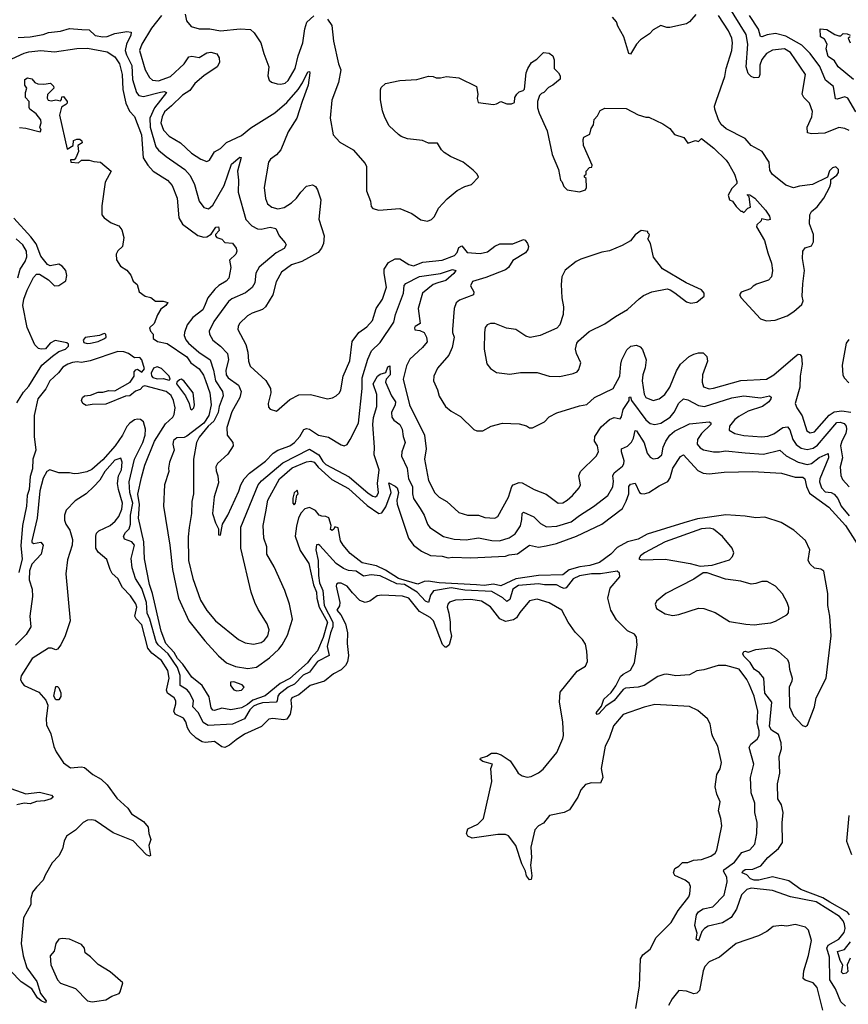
# Model space of a CAD drawing. Extents: x 2087054 to 2277909, y 548907 to 753496.
# Tile 265 of 444: x 2166904 to 2172398, y 655523 to 662048. Entities that reach past the tile are written whole.
import ezdxf

# ---------------------------------------------------------------- set-up
doc = ezdxf.new("R2010")
doc.units = 0

msp = doc.modelspace()

# ---------------------------------------------------------------- linework, layer by layer
at = {"layer": '0CON20XD'}
for points in [[(2172404.6, 661314.6), (2172375, 661327.8), (2172335, 661332.7), (2172243.3, 661296.7), (2172155, 661290.9), (2172128.7, 661298.7), (2172124.6, 661335), (2172156.8, 661405), (2172160.6, 661440.6), (2172140, 661495), (2172102.4, 661532.4), (2172091.5, 661555), (2172114.6, 661685), (2172015, 661830.4), (2171974.1, 661854.1), (2171895, 661847.1), (2171856.9, 661825), (2171826, 661784), (2171812.3, 661747.7), (2171810.8, 661685), (2171805, 661666), (2171775, 661662.7), (2171755, 661672.3), (2171735, 661692.1), (2171720.7, 661735), (2171731.2, 661885), (2171720.1, 661950.1), (2171602.7, 662142.7)], [(2167844.6, 662075), (2167778.9, 661991.1), (2167713.4, 661885), (2167698.4, 661845), (2167735.8, 661715), (2167765.3, 661665), (2167785, 661647.6), (2167825, 661643.9), (2167905, 661672.3), (2167994, 661755), (2168027, 661803), (2168045, 661805.5), (2168095, 661796.7), (2168145, 661827.7), (2168172.7, 661832.7), (2168212.1, 661822.1), (2168228, 661795), (2168229.2, 661765), (2168212.9, 661735), (2168125, 661676.2), (2168066.4, 661625), (2168031.6, 661578.4), (2167985, 661548), (2167911.9, 661478.1), (2167865, 661437.2), (2167848.1, 661405), (2167841.2, 661365), (2167856.9, 661316.9), (2167895, 661275.3), (2167971.7, 661231.7), (2168042.5, 661162.5), (2168105, 661124.1), (2168145, 661108.9), (2168162.1, 661117.9), (2168195, 661173.5), (2168235, 661194.6), (2168275, 661234.6), (2168375, 661281.5), (2168438, 661332), (2168595, 661431.2), (2168675, 661498.8), (2168750.4, 661585), (2168780.3, 661629.7), (2168815, 661701.5), (2168825, 661705.7), (2168829.2, 661695), (2168816.8, 661615), (2168776.4, 661505)], [(2168001.1, 662085), (2168011.1, 662041.1), (2168042.4, 662002.4), (2168095, 661988.1), (2168165, 661986.5), (2168235, 661974.4), (2168367, 661987), (2168435, 661984.2), (2168460, 661960), (2168503.3, 661895), (2168524, 661824), (2168556.7, 661735), (2168549.4, 661675), (2168558.1, 661648.1), (2168575, 661634.2), (2168612.4, 661622.4), (2168635, 661620), (2168665, 661627.3), (2168685.2, 661644.8), (2168731.1, 661725), (2168750.5, 661809.5), (2168781.1, 661895), (2168795, 661987.5), (2168807.9, 662032.1), (2168855, 662073.3)], [(2168945, 662051.2), (2168975, 662010), (2168984.6, 661905), (2169017.5, 661755), (2169033.1, 661715), (2169018.9, 661631.1), (2168974.5, 661515.5), (2168963.1, 661395), (2168982.5, 661285), (2169027, 661237), (2169115.7, 661185), (2169195.5, 661095.5), (2169203.1, 661075), (2169204, 660915), (2169231.2, 660845), (2169235, 660810), (2169245, 660797.5), (2169285, 660786), (2169425, 660796.7), (2169505, 660764.4), (2169565, 660722.5), (2169607.7, 660712.3), (2169635, 660723.3), (2169655.6, 660744.4), (2169680.9, 660799.1), (2169738.3, 660861.7), (2169805, 660916.2), (2169855, 660943.3), (2169900, 660955), (2169947.5, 661005), (2169937.5, 661025), (2169911.7, 661051.7), (2169845, 661103.3), (2169760.5, 661140.5), (2169718.3, 661168.3), (2169700, 661185), (2169675, 661230), (2169615, 661230), (2169575, 661246.7), (2169475, 661257.5), (2169433.3, 661273.3), (2169416.7, 661286.7), (2169353.9, 661343.9), (2169325, 661400), (2169310, 661445), (2169296.1, 661516.1), (2169297, 661583), (2169301.2, 661598.8), (2169330, 661625), (2169425, 661646.2), (2169538.3, 661651.7), (2169615, 661673.3), (2169645, 661672.5), (2169665, 661662.5), (2169695, 661662.5), (2169735, 661672.5), (2169815, 661662.5), (2169932.5, 661605), (2169942.5, 661555), (2169937.5, 661525), (2169945, 661500), (2170045, 661486.7), (2170065, 661490), (2170095, 661506.7), (2170135, 661490), (2170165, 661490), (2170185, 661500), (2170188.3, 661531.7), (2170200, 661555), (2170215, 661570), (2170241.7, 661578.3), (2170251.7, 661588.3), (2170263.3, 661695), (2170273.3, 661725), (2170297.5, 661765), (2170333, 661787), (2170378.3, 661831.7), (2170415, 661826.2), (2170438.3, 661808.3), (2170447, 661783), (2170447.5, 661725), (2170477.5, 661695), (2170487.5, 661675), (2170487.5, 661655), (2170440, 661615), (2170410.7, 661599.3), (2170380, 661565), (2170365, 661560), (2170350, 661545), (2170337.5, 661505), (2170337.5, 661465), (2170348, 661428), (2170401.7, 661311.7), (2170434, 661155), (2170476.2, 661055), (2170490, 660985), (2170500, 660975), (2170511.7, 660941.7), (2170535, 660920), (2170615, 660907.5), (2170655, 660920), (2170662.5, 660935), (2170660, 660995), (2170650, 661005), (2170650, 661015), (2170660, 661025), (2170660, 661045), (2170681.7, 661068.3), (2170698.3, 661071.7), (2170700, 661085), (2170642.5, 661215), (2170640, 661255), (2170645, 661270), (2170685, 661290), (2170693, 661327), (2170709.3, 661350.7), (2170713, 661387), (2170735, 661410), (2170753.6, 661446.4), (2170785, 661462.5), (2170925, 661460), (2171005, 661417.5), (2171055, 661402.5), (2171075, 661402.5), (2171168.3, 661358.3), (2171215, 661327.5), (2171245, 661287.5), (2171307, 661267), (2171335, 661230), (2171385, 661247.5), (2171405, 661240), (2171425, 661260), (2171507, 661197), (2171587.7, 661117.7), (2171604.3, 661094.3), (2171643.8, 661025), (2171660, 660975), (2171658.3, 660961.7), (2171625, 660930), (2171602.5, 660885), (2171610, 660855), (2171630, 660845), (2171655, 660810), (2171685, 660780), (2171695, 660780), (2171705, 660770), (2171731.7, 660798.3), (2171750, 660805), (2171740, 660875), (2171730, 660885), (2171730, 660890), (2171745, 660887.5), (2171777.5, 660865), (2171850, 660785), (2171875.9, 660745.9), (2171880, 660725), (2171865, 660720), (2171821.7, 660728.3), (2171820, 660715), (2171791.7, 660688.3), (2171790, 660675), (2171842.5, 660585), (2171863.6, 660503.6), (2171890, 660435), (2171896.7, 660385), (2171890, 660345), (2171868.3, 660321.7), (2171790, 660295), (2171767, 660283), (2171750, 660265), (2171687, 660243), (2171677.5, 660225), (2171687.5, 660205), (2171816.4, 660066.4), (2171855, 660053.3), (2171913, 660057), (2171993.6, 660086.4), (2172036.1, 660113.9), (2172089.3, 660160.7), (2172100, 660185), (2172092.5, 660215), (2172097, 660297), (2172106.7, 660385), (2172093.8, 660465), (2172097.5, 660515), (2172113, 660537), (2172155, 660550), (2172167.5, 660575), (2172166.7, 660625), (2172140, 660695), (2172143.3, 660755), (2172153.6, 660776.4), (2172191.7, 660808.3), (2172236.7, 660865), (2172275, 660940), (2172282.5, 660965), (2172281.7, 660988.3), (2172323, 661017), (2172332.5, 661035), (2172332.5, 661055), (2172315, 661072.5), (2172293.9, 661066.1), (2172273.9, 661046.1), (2172260, 661005), (2172160, 660955), (2172075, 660945.8), (2172035, 660933.3), (2171985, 660951.2), (2171893.3, 661025), (2171878.3, 661051.7), (2171873.3, 661105), (2171826.2, 661175), (2171754.2, 661214.2), (2171715, 661260), (2171587.5, 661325), (2171554.2, 661354.2), (2171536.7, 661385), (2171513.3, 661455), (2171511.2, 661475), (2171524.2, 661515.8), (2171578.6, 661671.4), (2171589.1, 661725), (2171626.1, 661845), (2171630, 661895), (2171625.3, 661925), (2171604.6, 661975), (2171536.7, 662075)], [(2171387, 662083), (2171345, 662034.2), (2171325, 662020.8), (2171215, 661996), (2171195, 661996.2), (2171155, 662010), (2171105, 661980), (2171080, 661955), (2171020, 661915), (2170993.3, 661885), (2170955, 661820), (2170943.3, 661825), (2170910, 661935), (2170870, 662005), (2170862, 662035), (2170835.6, 662065.6)], [(2172447.8, 661437.8), (2172395, 661527.9), (2172375, 661536.2), (2172325, 661521.5), (2172313.9, 661523.9), (2172300.4, 661605), (2172246.8, 661646.8), (2172208.9, 661738.9), (2172144.7, 661825), (2172089.7, 661879.7), (2171985, 661939.5), (2171915, 661956.9), (2171861.2, 661948.8), (2171825, 661933.5), (2171815, 661935.8), (2171801.9, 661985), (2171742.2, 662075)], [(2166895, 661931.1), (2166975, 661935.4), (2167060.6, 661949.4), (2167095, 661963.3), (2167175, 661971.5), (2167235, 661989.1), (2167317, 661983), (2167365, 661981.8), (2167405, 661944.1), (2167454.8, 661934.8), (2167485, 661937.8), (2167535, 661957.3), (2167615, 661970.6), (2167644.2, 661965), (2167640.8, 661945), (2167611.6, 661885), (2167604.4, 661845), (2167611.7, 661815), (2167648.8, 661745), (2167652.4, 661652.4), (2167678.8, 661565), (2167695, 661546.2), (2167725, 661538.2), (2167838.2, 661568.2), (2167865, 661571.8), (2167878.1, 661565), (2167797.8, 661465), (2167766.4, 661395), (2167769.4, 661335), (2167808.2, 661205), (2167825, 661182.9), (2167875, 661142.1), (2167998.9, 661055), (2168034.5, 661015), (2168063.3, 660955), (2168094.6, 660844.6), (2168124.5, 660804.5), (2168155.5, 660794.5), (2168185, 660818), (2168260.8, 660949.2), (2168308.9, 661091.1), (2168365, 661138), (2168372.5, 661135), (2168349.6, 661045), (2168355.3, 660984.7), (2168353.2, 660905), (2168403.1, 660725), (2168442.9, 660682.9), (2168481.7, 660661.7), (2168505, 660660.4), (2168565, 660672.5), (2168602, 660665), (2168624.4, 660615), (2168665, 660570), (2168670.6, 660555), (2168657.8, 660532.2), (2168605, 660502.2), (2168492.3, 660407.7), (2168470.9, 660369.1), (2168462.5, 660305), (2168446.6, 660273.4), (2168401.7, 660238.3), (2168311.7, 660198.3), (2168288.8, 660181.2), (2168191.1, 660048.9), (2168160.3, 659985), (2168163.3, 659963.3), (2168184.7, 659924.7), (2168234.8, 659884.8), (2168283.3, 659835), (2168288.8, 659795), (2168271.9, 659725), (2168274.2, 659695), (2168287.3, 659675), (2168355.5, 659625), (2168373.5, 659585), (2168364.5, 659545), (2168310.9, 659449.1), (2168276.9, 659345), (2168280.9, 659295), (2168318.6, 659245), (2168319.2, 659225), (2168285, 659168), (2168215, 659106.2), (2168205.7, 659085), (2168207.8, 659057.8), (2168218.1, 659025), (2168221.7, 658978.3), (2168194.5, 658885.5), (2168182.9, 658775), (2168202.7, 658712.7), (2168222.5, 658675), (2168222.5, 658635), (2168235, 658632.5), (2168249.2, 658705), (2168284.4, 658765), (2168356.8, 658923.2), (2168369.6, 658965), (2168393.8, 659005), (2168427.4, 659042.6), (2168535, 659121.5), (2168584.4, 659175.6), (2168615.6, 659194.4), (2168695.2, 659224.8), (2168726.2, 659245), (2168762, 659285), (2168788.7, 659331.3), (2168805, 659338.5), (2168825, 659334.5), (2168885, 659295.4), (2168951.3, 659281.3), (2169035, 659230), (2169055, 659224.2), (2169075, 659233.8), (2169094.7, 659265.3), (2169151.9, 659375), (2169175.3, 659605), (2169174.5, 659675.5), (2169212.5, 659797.5), (2169237.3, 659852.7), (2169295, 659908.2), (2169385, 660044.5), (2169395.3, 660095), (2169448.2, 660235), (2169454.2, 660285.8), (2169465, 660298.8), (2169555, 660345.9), (2169695, 660365.7), (2169775, 660393.1), (2169796.1, 660385), (2169782.2, 660365), (2169729.5, 660320.5), (2169675.8, 660304.2), (2169645, 660293.9), (2169575.3, 660235), (2169545.9, 660135), (2169558.6, 660035), (2169527.1, 660015), (2169521.2, 660005), (2169525, 659993.4), (2169558.1, 659988.1), (2169585.4, 659975.4), (2169601.4, 659945), (2169605, 659912.5), (2169575.6, 659875), (2169490.7, 659799.3), (2169468.5, 659755), (2169446.9, 659665), (2169489.2, 659495), (2169587.9, 659295), (2169598.5, 659205), (2169587.5, 659135), (2169615.3, 658995), (2169656.7, 658913.3), (2169685, 658884.5), (2169737.1, 658855), (2169815, 658782.5), (2169874.5, 658764.5), (2169945.6, 658765.6), (2169988.3, 658748.3), (2170055, 658745.6), (2170075.4, 658754.6), (2170145.3, 658884.7), (2170168, 658955), (2170176.7, 658965), (2170215, 658980.8), (2170235, 658978), (2170315.7, 658935.7), (2170395, 658904.5), (2170473.8, 658845), (2170505, 658846.7), (2170535, 658863.5), (2170570, 658895), (2170614.2, 658945), (2170622.5, 658965), (2170612, 659025), (2170622.9, 659055), (2170725.8, 659155), (2170742.9, 659185), (2170735.6, 659225), (2170714.4, 659255), (2170717.9, 659285), (2170760.7, 659349.3), (2170815, 659398.5)], [(2172432.7, 661652.7), (2172330.8, 661735), (2172305.7, 661775.7), (2172264.4, 661805), (2172252.5, 661855), (2172257.5, 661885), (2172239.3, 661919.3), (2172213.3, 661935), (2172211.7, 661988.3), (2172255, 661983.3), (2172309.3, 661949.3), (2172335, 661941.2), (2172348.8, 661941.2), (2172365, 661956.2), (2172390, 661955), (2172410, 661945)], [(2172410, 661935), (2172397.5, 661925), (2172410, 661895)], [(2166795, 661761.2), (2166933.3, 661826.7), (2166965, 661836), (2167045, 661844.8), (2167135, 661835.7), (2167283.2, 661856.8), (2167355, 661860.3), (2167484.7, 661834.7), (2167535, 661801.8), (2167566.2, 661755), (2167584.8, 661685), (2167588.9, 661585), (2167609.3, 661495), (2167632, 661442), (2167665, 661406), (2167712.9, 661285)], [(2166903, 661333), (2166945, 661328.8), (2167040, 661305), (2167047.5, 661315), (2167037.5, 661335), (2167046.7, 661365), (2167043.8, 661385), (2167013.9, 661423.9), (2166972.5, 661455), (2166967, 661467), (2166967.5, 661505), (2166942, 661532), (2166943.6, 661566.4), (2166952.5, 661595), (2166937.5, 661615), (2166938.3, 661651.7), (2166957, 661663), (2166985, 661656.7), (2167005, 661632.5), (2167025, 661622.5), (2167065, 661620), (2167108.3, 661628.3), (2167128.3, 661608.3), (2167130, 661595), (2167088.3, 661551.7), (2167087, 661527), (2167092.5, 661515), (2167115, 661510), (2167145, 661517.5), (2167175, 661510), (2167181.7, 661518.3), (2167183, 661537), (2167195, 661540), (2167220, 661505), (2167220, 661495), (2167210, 661485), (2167181.7, 661468.3), (2167168.8, 661415), (2167220, 661190), (2167260, 661215), (2167261.7, 661248.3), (2167283.3, 661256.7), (2167303.6, 661256.4), (2167317.5, 661245), (2167318.3, 661231.7), (2167290, 661215), (2167293.3, 661175), (2167277, 661133), (2167265, 661120), (2167241.7, 661118.3), (2167242.5, 661105), (2167295, 661100), (2167315, 661117.5), (2167365, 661117.5), (2167395, 661107.5), (2167440, 661105), (2167510, 661045), (2167471.7, 660971.7), (2167448.8, 660815), (2167450, 660755), (2167464.1, 660734.1), (2167510.8, 660700.8), (2167562.7, 660682.7), (2167582, 660655), (2167594, 660605), (2167586.7, 660545), (2167555, 660516.7), (2167543.8, 660495), (2167546.4, 660456.4), (2167572.5, 660415), (2167615, 660387.5), (2167641.2, 660355), (2167656.7, 660315), (2167683.6, 660293.6), (2167697.5, 660245), (2167736.4, 660216.4), (2167775, 660206.2), (2167805, 660183.8), (2167855, 660182.5), (2167887.5, 660175), (2167873.3, 660155), (2167841.1, 660128.9), (2167818.5, 660091.5), (2167796.2, 660035), (2167766, 660005), (2167771.1, 659985), (2167788.5, 659965), (2167788.5, 659935), (2167818, 659915), (2167881.7, 659901.7), (2168012.9, 659812.9), (2168040, 659775), (2168095.3, 659735.3), (2168123.3, 659693.3), (2168137.2, 659657.2), (2168164.9, 659575), (2168173.6, 659496.4), (2168158.1, 659425), (2168125, 659374.3), (2168012.4, 659287.6), (2167995, 659280.3), (2167946.7, 659276.7), (2167925, 659258.8), (2167919.2, 659235), (2167929.4, 659195), (2167898, 659115), (2167890, 659075), (2167892.5, 659055), (2167863.8, 658965), (2167858, 658825), (2167899.5, 658565), (2167917.5, 658405), (2167958.5, 658215), (2168026.2, 658065), (2168131.4, 657931.4), (2168222.3, 657832.3), (2168276.3, 657786.3), (2168335, 657761.9), (2168417.6, 657747.6), (2168475, 657756.7), (2168560.4, 657819.6), (2168623.3, 657876.7), (2168645.4, 657904.6), (2168680.9, 657969.1), (2168714, 658075), (2168692.5, 658175), (2168662, 658265), (2168592.7, 658422.7), (2168544, 658505), (2168542, 658555), (2168522.3, 658612.3), (2168519.2, 658695), (2168536.8, 658786.8), (2168550, 658865), (2168627.6, 659005), (2168710.7, 659079.3), (2168805, 659118.6), (2168835, 659122.5), (2168856.2, 659116.2), (2168883.6, 659083.6), (2168975, 659000), (2169085, 658942.1), (2169209, 658829), (2169285, 658776.2), (2169305, 658779.5), (2169331, 658819), (2169366.7, 658915), (2169351.4, 658978.6), (2169395, 658957.7), (2169406.9, 658945), (2169415.6, 658915.6), (2169404.3, 658865), (2169406.8, 658836.8), (2169461.9, 658671.9), (2169481.6, 658611.6), (2169514.4, 658565), (2169568, 658525), (2169628.3, 658498.3), (2169705, 658491.9), (2169745, 658481.9), (2169775, 658486.1), (2169895, 658481.5), (2170125, 658491.8), (2170148.7, 658501.3), (2170205, 658509.3), (2170285, 658565.8), (2170343.1, 658553.1), (2170395, 658560.3), (2170464.1, 658575.9), (2170595.3, 658624.7), (2170764.2, 658705), (2170901.6, 658808.4), (2170925, 658857.1), (2170942.8, 658905), (2170942.5, 658955), (2170955, 658970), (2170985.6, 658975.6), (2171013.1, 658915), (2171025, 658907.1), (2171045, 658905.7), (2171075.5, 658914.5), (2171145, 658960), (2171201.7, 658988.3), (2171217.3, 659012.7), (2171234.1, 659075), (2171285, 659153.3), (2171305, 659164.4), (2171400.9, 659060.9), (2171435, 659042.5), (2171475, 659038.2), (2171575, 659050), (2171765, 659053.5), (2171955, 659043.8), (2172045, 659016.1), (2172097.1, 659017.1), (2172110.5, 659005), (2172120.4, 658955), (2172140.8, 658910.8), (2172268.1, 658818.1), (2172378.8, 658695), (2172565, 658403.6)], [(2168776.4, 661505), (2168742.5, 661395), (2168685, 661304.2), (2168635, 661185.8), (2168607.6, 661152.4), (2168566.9, 661123.1), (2168553.1, 661105), (2168525.5, 660935), (2168533.5, 660863.5), (2168548.3, 660828.3), (2168575.7, 660805), (2168615, 660794.1), (2168657.4, 660802.6), (2168706.6, 660833.4), (2168740.5, 660865), (2168767.5, 660905), (2168806.2, 660943.8), (2168845, 660953.3), (2168865, 660943.3), (2168879.7, 660919.7), (2168901.9, 660855), (2168887, 660727), (2168923.3, 660615), (2168919.5, 660565), (2168906.5, 660535), (2168884.1, 660505.9), (2168775.8, 660445), (2168706.9, 660423.1), (2168639.5, 660375), (2168605, 660310), (2168583.8, 660225), (2168534.2, 660145.8), (2168515, 660128.2), (2168445, 660103.8), (2168414.4, 660085), (2168361.9, 660035), (2168351.9, 660015), (2168350.6, 659995), (2168404.7, 659894.7), (2168416.8, 659845), (2168421.2, 659785), (2168432.4, 659752.4), (2168537.3, 659657.3), (2168566.9, 659605), (2168570, 659575), (2168552, 659505), (2168555, 659480), (2168565, 659467.5), (2168607, 659453), (2168695, 659532), (2168755, 659562.9), (2168833.4, 659563.4), (2168945, 659536), (2168978.8, 659541.2), (2169003.3, 659555), (2169024, 659575), (2169034.3, 659595), (2169049.5, 659685), (2169092.7, 659787.3), (2169107.9, 659915), (2169153.5, 659975), (2169205, 660013.3), (2169242.7, 660055), (2169268.8, 660135), (2169310.4, 660195), (2169336.2, 660275), (2169320.4, 660365), (2169321.8, 660395), (2169350.3, 660439.7), (2169395, 660462.9), (2169425, 660463.1), (2169484.7, 660424.7), (2169515, 660417.3), (2169578, 660442), (2169705, 660453.5), (2169787.8, 660485), (2169804.6, 660505), (2169815, 660538.5), (2169835, 660548.4), (2169870.8, 660505), (2169958.2, 660498.2), (2170005, 660510.4), (2170055, 660548), (2170087.3, 660562.7), (2170175, 660563.1), (2170245, 660591.4), (2170256.9, 660586.9), (2170270.9, 660565), (2170276.9, 660545), (2170274.5, 660525.5), (2170257.2, 660502.8), (2170175, 660452), (2170144.6, 660405.4), (2170125, 660391.1), (2169995, 660338.9), (2169906.2, 660313.8), (2169892.9, 660285), (2169914.4, 660245), (2169914, 660225), (2169821.1, 660188.9), (2169797.9, 660172.1), (2169785.7, 660135), (2169773.2, 659995), (2169773.9, 659975), (2169785.3, 659945), (2169772.2, 659875), (2169750, 659825), (2169675, 659738.8), (2169650, 659685), (2169648, 659655), (2169674.3, 659595), (2169685, 659553.3), (2169728, 659485), (2169765, 659454), (2169827.3, 659417.3), (2169915, 659332.5), (2169935, 659322.5), (2169975, 659323.3), (2170030, 659355), (2170105, 659373.3), (2170215, 659370), (2170265, 659357.5), (2170285, 659342.5), (2170305, 659342.5), (2170385, 659383.8), (2170415, 659415.8), (2170465, 659442.5), (2170615, 659490), (2170665, 659498.5), (2170715, 659544.5), (2170838.8, 659605), (2170883.5, 659685), (2170889.2, 659765), (2170896.9, 659795), (2170929.3, 659860.7), (2170955.4, 659884.6), (2170995, 659890.7), (2171019.2, 659879.2), (2171033.5, 659863.5), (2171057.9, 659795), (2171050.9, 659740.9), (2171035.2, 659694.8), (2171031.3, 659655), (2171045, 659566), (2171055, 659544.6), (2171105, 659524.6), (2171145.3, 659534.7), (2171182.7, 659565), (2171215, 659611.9), (2171258.6, 659721.4), (2171284.7, 659765.3), (2171343.4, 659816.6), (2171375, 659832.5), (2171405, 659840), (2171435, 659839.4), (2171460.6, 659815), (2171464.4, 659785), (2171431.8, 659695), (2171428.5, 659645), (2171438.1, 659615), (2171475, 659602.5), (2171505, 659605.9), (2171685, 659657.3), (2171855, 659666.4), (2171905.5, 659695), (2172045, 659816.7), (2172065, 659830.8), (2172079.7, 659829.7), (2172087.8, 659815), (2172092.1, 659765), (2172079.5, 659685), (2172077, 659613), (2172045.6, 659505), (2172056.7, 659475), (2172092.9, 659422.9), (2172123.6, 659323.6), (2172145, 659309.6), (2172175, 659317.5), (2172271.9, 659428.1), (2172305, 659449.5), (2172355, 659456.1), (2172415, 659447.8)], [(2167712.9, 661285), (2167722.4, 661132.4), (2167753.8, 661085), (2167789.6, 661045), (2167883.5, 660985), (2167915, 660949.4), (2167948.4, 660865), (2167960.5, 660735), (2167983.5, 660693.5), (2168085, 660617.8), (2168125, 660606.2), (2168145, 660609.5), (2168173.5, 660626.5), (2168205, 660673.3), (2168223.3, 660675), (2168228.1, 660651.9), (2168203.3, 660625), (2168202, 660615), (2168212, 660605), (2168245, 660594.2), (2168265, 660572.5), (2168315, 660566.2), (2168339.2, 660535), (2168343.1, 660515), (2168337.5, 660495), (2168296, 660455), (2168304.3, 660405), (2168291.1, 660335), (2168273.3, 660315), (2168223.9, 660286.1), (2168197.3, 660262.7), (2168152.6, 660205), (2168135, 660161.2), (2168118.8, 660125), (2168052.5, 660075), (2168015.4, 660025), (2167996.2, 659975), (2167994.6, 659955), (2168006.5, 659926.5), (2168024.7, 659905), (2168092.2, 659845), (2168168, 659795), (2168190.2, 659725), (2168201.8, 659655), (2168248.6, 659585), (2168253.4, 659555), (2168226.3, 659485), (2168220, 659445), (2168191.6, 659388.4), (2168155, 659354.2), (2168095, 659280.9), (2168076.2, 659245), (2168056.1, 659135), (2168055.8, 658905), (2168045.9, 658855), (2168043.8, 658776.2), (2168027.8, 658682.2), (2168021.5, 658621.5), (2168023.1, 658465), (2168053.3, 658345), (2168102.2, 658202.2), (2168145, 658132.7), (2168203.8, 658065), (2168355, 657940.9), (2168398.5, 657918.5), (2168455, 657908.9), (2168505, 657920.4), (2168525, 657933.8), (2168549.1, 657965), (2168559.3, 658005), (2168544.6, 658045), (2168485, 658138.9), (2168463.1, 658185), (2168439.5, 658255), (2168371.3, 658545), (2168370.9, 658685), (2168486.1, 658965), (2168507.2, 658992.8), (2168649, 659111), (2168825, 659202.7), (2168886.8, 659165), (2168915, 659119.6), (2168935, 659100.7), (2169089.2, 659019.2), (2169215, 658910.5), (2169245, 658889.6), (2169263.1, 658886.9), (2169275.4, 658895), (2169283.4, 658915), (2169277.7, 658975), (2169288.3, 659065), (2169255.4, 659164.6), (2169257.6, 659215), (2169244.8, 659365), (2169249.3, 659410.7), (2169271.9, 659485), (2169272.6, 659565), (2169248.9, 659635), (2169277.3, 659685), (2169295, 659698.5), (2169331.1, 659708.9), (2169345, 659746.7), (2169357.5, 659755), (2169360.5, 659695), (2169334.6, 659665.4), (2169330.4, 659645), (2169368.8, 659555), (2169395.2, 659515), (2169394.3, 659495), (2169370.6, 659445), (2169370.8, 659415), (2169384.7, 659394.7), (2169425, 659365.6), (2169440, 659335), (2169447.7, 659285), (2169461.2, 659245), (2169437.6, 659185), (2169435.8, 659155), (2169474.1, 659075), (2169481.3, 659005), (2169509.2, 658955), (2169508.8, 658905), (2169515.8, 658875.8), (2169558.6, 658808.6), (2169586.4, 658765), (2169608.5, 658705), (2169623.3, 658683.3), (2169715, 658624), (2169785, 658605.3), (2169865, 658600.9), (2169946, 658614), (2170035, 658596.5), (2170085, 658595.3), (2170150, 658615), (2170190.3, 658639.7), (2170225, 658692.9), (2170234.7, 658735), (2170235.4, 658774.6), (2170245, 658785.4), (2170313.9, 658753.9), (2170358.5, 658708.5), (2170397.3, 658687.3), (2170465, 658692.5), (2170559.7, 658720.3), (2170615, 658763.2), (2170709.1, 658820.9), (2170804.4, 658895), (2170837.2, 658952.8), (2170840.7, 658990.7), (2170837.7, 659025), (2170845.3, 659044.7), (2170900.6, 659089.4), (2170910.8, 659105), (2170912, 659125), (2170895.4, 659185), (2170895.6, 659204.4), (2170935, 659221.1), (2170960.8, 659249.2), (2170974.7, 659275), (2170985, 659325.7), (2170995, 659322.5), (2171044, 659244), (2171065, 659174.6), (2171085, 659148.8), (2171105, 659138.8), (2171135, 659142.1), (2171160.9, 659165), (2171171.8, 659215), (2171188.2, 659255), (2171214.8, 659295.2), (2171245, 659320.9), (2171345, 659370), (2171475, 659382.9), (2171486.9, 659376.9), (2171487.3, 659365), (2171424.9, 659305.1), (2171397.9, 659265), (2171396.1, 659235), (2171415, 659210.4), (2171438, 659198), (2171504.7, 659184.7), (2171545, 659184.1), (2171585, 659191.6), (2171715, 659178.2), (2171835, 659169.7), (2171945, 659195.5), (2171987.2, 659157.2), (2172064.8, 659114.8), (2172125, 659100.2), (2172155, 659106.1), (2172205, 659145.6), (2172265, 659174.2), (2172267.7, 659145), (2172208.8, 659005), (2172207.2, 658985), (2172220.3, 658945), (2172245, 658920), (2172285, 658914.7), (2172305, 658904.2), (2172327.7, 658875), (2172350, 658825), (2172405, 658761.1)], [(2166885, 659510), (2166930.6, 659579.4), (2166965, 659619.7), (2167051.1, 659758.9), (2167121.1, 659818.9), (2167165, 659848.9), (2167208.9, 659865), (2167227.9, 659885), (2167227.5, 659897.5), (2167216.3, 659906.3), (2167138.8, 659921.2), (2167106.7, 659905), (2167075, 659866.7), (2167046.4, 659863.6), (2167028.3, 659868.3), (2167005, 659892.5), (2166955, 660008.8), (2166925.8, 660155), (2166931.1, 660195), (2166953.9, 660255), (2166995, 660339.2), (2167015, 660360.8), (2167035, 660361.4), (2167095, 660323.6), (2167134.6, 660284.6), (2167165, 660287.5), (2167211.5, 660318.5), (2167216.8, 660353.2), (2167210.5, 660385), (2167185, 660415.4), (2167165, 660427.5), (2167106.5, 660416.5), (2167088.6, 660425), (2167045, 660480.8), (2167012.8, 660562.8), (2166979.4, 660609.4), (2166865, 660733.6)], [(2170485, 659683.3), (2170575, 659702.5), (2170600, 659715), (2170611.2, 659728.8), (2170624.3, 659775), (2170596.7, 659835), (2170590, 659865), (2170599.4, 659905), (2170609.3, 659920.7), (2170679.1, 659980.9), (2170785, 660033.1), (2170855, 660082.2), (2170935, 660126.7), (2171010.9, 660199.1), (2171040.4, 660219.6), (2171095, 660245.5), (2171196.4, 660263.6), (2171217.7, 660257.7), (2171248.3, 660238.3), (2171325, 660178.8), (2171355, 660170), (2171395, 660176.7), (2171442.5, 660215), (2171442.5, 660235), (2171425, 660257.5), (2171323.9, 660303.9), (2171167, 660397), (2171107.5, 660475), (2171086.7, 660565), (2171070, 660595), (2171075, 660610), (2171080, 660625), (2171070, 660635), (2171070, 660645), (2171025, 660650), (2170985, 660622.5), (2170955, 660582.5), (2170898.3, 660551.7), (2170815, 660516.2), (2170765, 660507.5), (2170625, 660461.9), (2170595, 660445.7), (2170521.7, 660388.3), (2170500, 660345), (2170493.6, 660293.6), (2170498.8, 660205), (2170510, 660145), (2170508, 660095), (2170485.8, 660025), (2170465, 660004.2), (2170355, 659954.3), (2170287.9, 659942.1), (2170260.2, 659950.2), (2170195, 659994.4), (2170133, 660003), (2170054.2, 660035.8), (2170025, 660035.6), (2170003.6, 660026.4), (2169991.7, 660008.3), (2169985.7, 659975), (2169983.1, 659865), (2170002, 659768), (2170025, 659736), (2170065, 659709.2), (2170155, 659700), (2170225, 659709.4), (2170335, 659708.9), (2170415, 659686.7), (2170485, 659683.3)], [(2166892.2, 660337.8), (2166908.4, 660395), (2166940.3, 660445), (2166952.4, 660477.6), (2166950.5, 660515), (2166925, 660556), (2166882.2, 660595)], [(2167351.5, 659901.5), (2167375, 659903.7), (2167425, 659916.2), (2167467.3, 659935), (2167477.9, 659945), (2167475.6, 659965), (2167465, 659969.1), (2167433.7, 659956.3), (2167337.9, 659942.1), (2167325.2, 659925), (2167328.9, 659908.9), (2167351.5, 659901.5)], [(2172402, 659928), (2172384, 659905), (2172357.7, 659757.7), (2172362.4, 659692.4), (2172372.6, 659672.6), (2172402.5, 659642.5)], [(2172275, 656199.4), (2172229.4, 656229.4), (2172083.2, 656283.2), (2172005, 656340.8), (2171895, 656366.7), (2171805.8, 656345.8), (2171775, 656344.9), (2171748.9, 656355), (2171725, 656381.9), (2171693.6, 656393.6), (2171698.6, 656405), (2171715, 656415.9), (2171765, 656418.2), (2171819, 656441), (2171865, 656495.3), (2171935.6, 656555), (2171961.5, 656595), (2171959.2, 656725), (2171966.9, 656795), (2171954.2, 656845), (2171931.5, 656885), (2171927.8, 656985), (2171944.6, 657055), (2171940.8, 657165), (2171955.9, 657215), (2171953.3, 657255), (2171935, 657310.4), (2171890, 657340), (2171876.7, 657365), (2171891.2, 657525), (2171844.6, 657585), (2171837.3, 657685), (2171809.7, 657719.7), (2171774.1, 657745), (2171747.9, 657787.9), (2171705, 657830), (2171699.5, 657845), (2171705, 657860), (2171715, 657863.8), (2171735, 657856), (2171785.7, 657874.3), (2171880, 657885), (2171915, 657874.2), (2171935, 657860.8), (2171995, 657807.3), (2172004.7, 657785), (2172008.9, 657745), (2172025.5, 657685), (2172023.5, 657665), (2172006.3, 657623.7), (2172008.9, 657495), (2172035.5, 657435.5), (2172095, 657371.2), (2172115, 657363.8), (2172127, 657373), (2172174.1, 657494.1), (2172186, 657555), (2172251.1, 657685), (2172283.8, 657965), (2172276.7, 658095), (2172262, 658165), (2172261.4, 658245), (2172235, 658392.5), (2172215, 658407.5), (2172173.9, 658413.9), (2172145, 658440), (2172132.5, 658465), (2172142.5, 658535), (2172115, 658596.7), (2172037.5, 658665), (2171952.5, 658715), (2171845, 658751.9), (2171785, 658746.1), (2171715, 658757.9), (2171586.2, 658766.2), (2171446.8, 658746.8), (2171399, 658741), (2171306.8, 658713.2), (2171065, 658637.5), (2171004.4, 658605), (2170935, 658588.3), (2170865, 658549.6), (2170824.6, 658505.4), (2170748.6, 658451.4), (2170685, 658430.8), (2170618.2, 658421.8), (2170548, 658402), (2170505, 658368.5), (2170345, 658364.5), (2170195, 658342.4), (2170095, 658295.5), (2170045, 658308.1), (2169985, 658298.1), (2169933.2, 658303.2), (2169685, 658316.8), (2169613.3, 658326.7), (2169585.8, 658324.2), (2169545, 658306.3), (2169415, 658343.8), (2169329.8, 658399.8), (2169269.5, 658429.5), (2169175, 658448.6), (2169095, 658510), (2169050, 658565), (2169032.5, 658595), (2169015, 658680), (2168993, 658687), (2168988.3, 658671.7), (2168977, 658663), (2168965, 658670), (2168970, 658695), (2168955, 658746), (2168935, 658756.7), (2168907, 658757), (2168890, 658765), (2168866.1, 658796.1), (2168825.9, 658815.9), (2168795, 658805.8), (2168770.3, 658779.7), (2168752.4, 658747.6), (2168739.3, 658690.7), (2168730.8, 658625), (2168765, 658529.5), (2168821.6, 658445), (2168852.5, 658302.5), (2168872.8, 658255), (2168873.6, 658215), (2168890.8, 658155), (2168945.8, 658055), (2168915.6, 657954.4), (2168879.7, 657865), (2168834, 657816), (2168813.7, 657785), (2168695, 657682.9), (2168630.4, 657649.6), (2168532.7, 657567.3), (2168451.2, 657538.8), (2168415, 657509), (2168375, 657488.5), (2168305, 657474.3), (2168245, 657485.3), (2168195, 657470.3), (2168185, 657473.2), (2168175, 657487.5), (2168164.7, 657535), (2168160.6, 657560.6), (2168113.8, 657635), (2168045, 657691.8), (2167986.2, 657776.2), (2167950.4, 657815), (2167928.9, 657855), (2167874.3, 657915), (2167841.9, 657995), (2167785.6, 658244.4), (2167766.2, 658305), (2167732, 658475), (2167727, 658587), (2167692.9, 658745), (2167698.3, 658835), (2167687.4, 658902.6), (2167711.3, 659015), (2167733.8, 659096.2), (2167797.9, 659255), (2167870.9, 659369.1), (2167919.4, 659415), (2167928.3, 659431.7), (2167934.4, 659475), (2167924.2, 659525), (2167908.3, 659558.3), (2167875, 659583.8), (2167735, 659621.2), (2167722, 659618), (2167703.6, 659596.4), (2167672.7, 659587.3), (2167635, 659556.2), (2167605, 659553.8), (2167475, 659501.2), (2167385, 659498.8), (2167345, 659491.2), (2167323.3, 659505), (2167313.8, 659525), (2167320, 659545), (2167335, 659556), (2167375, 659560), (2167425, 659580), (2167455, 659578.8), (2167495, 659591.2), (2167535, 659587.5), (2167637.5, 659645), (2167662.5, 659685), (2167662.5, 659715), (2167675, 659727.5), (2167685, 659732.5), (2167715, 659712.5), (2167732.5, 659735), (2167713.8, 659795), (2167700.5, 659810.5), (2167665, 659807.5), (2167625, 659836.2), (2167595, 659846.3), (2167555, 659849.2), (2167372, 659788), (2167315, 659775.8), (2167285, 659779.6), (2167255, 659775.3), (2167223.3, 659765), (2167190.7, 659745), (2167161.9, 659708.1), (2167105, 659654.6), (2167078.2, 659601.8), (2167025, 659535.4), (2166999.5, 659425), (2167000, 659285), (2167011.8, 659195), (2166991.7, 659135), (2166989, 659071), (2166975, 659020), (2166966.7, 658935), (2166954.8, 658894.8), (2166949.2, 658825), (2166924.2, 658695), (2166911.1, 658561.1), (2166921.7, 658475), (2166899, 658385)], [(2167895, 659660), (2167902.5, 659665), (2167895.6, 659685), (2167845, 659735.6), (2167815, 659747.5), (2167790.6, 659739.4), (2167776, 659705), (2167778.3, 659688.3), (2167787.7, 659677.7), (2167815, 659668.8), (2167855, 659670), (2167895, 659660)], [(2168045, 659461.9), (2168058, 659475), (2168063.8, 659495), (2168053.8, 659575), (2167993.3, 659655), (2167975, 659665.4), (2167965, 659661.8), (2167945.7, 659645), (2167944, 659635), (2168004.4, 659555), (2168028.1, 659505), (2168037.3, 659467.3), (2168045, 659461.9)], [(2170815, 659398.5), (2170845, 659410.9), (2170886.6, 659403.4), (2170895, 659416.7), (2170906, 659465), (2170944.5, 659525), (2170945, 659546), (2170955, 659548), (2170960, 659525), (2171055, 659397.1), (2171085, 659372.1), (2171115, 659365.4), (2171155, 659375.3), (2171216.2, 659415), (2171243.7, 659446.3), (2171275, 659507.8), (2171305, 659534.4), (2171335, 659528.5), (2171405, 659490.4), (2171445, 659485.4), (2171625, 659543), (2171705, 659555.8), (2171815, 659541.2), (2171875, 659554.4), (2171887.1, 659547.1), (2171885.4, 659535), (2171870.4, 659515), (2171830, 659485), (2171735, 659452.8), (2171671.4, 659418.6), (2171645, 659397.7), (2171611.1, 659355), (2171608.5, 659328.5), (2171646.3, 659306.3), (2171705, 659291.9), (2171825, 659284.3), (2171865, 659287.8), (2171905, 659302.6), (2171965, 659344.6), (2171995, 659349.1), (2172010.1, 659330.1), (2172031.1, 659265), (2172053.4, 659233.4), (2172085, 659207.8), (2172125, 659199.5), (2172165, 659208.9), (2172195, 659228.4), (2172321.6, 659378.4), (2172345, 659381.4), (2172371.5, 659371.5), (2172383.4, 659355), (2172386.2, 659335), (2172381.6, 659305), (2172354.7, 659255), (2172346.8, 659225), (2172359.3, 659145), (2172343.5, 659085), (2172347.7, 659027.7), (2172360.8, 659000.8), (2172403.2, 658953.2)], [(2168479.3, 657510.7), (2168455, 657498.4), (2168429.8, 657475), (2168394.2, 657415.8), (2168315, 657379.2), (2168155, 657370.8), (2168120.8, 657390.8), (2168090.3, 657455), (2168052, 657495), (2168056.5, 657535), (2168033.2, 657585), (2168015, 657606.7), (2167969.5, 657635), (2167967.7, 657702.3), (2167951.1, 657755), (2167887.8, 657845), (2167823.1, 657905), (2167809.9, 657925), (2167768.2, 658075), (2167750.5, 658115), (2167745.6, 658185), (2167715, 658277.5), (2167671.4, 658345), (2167650.6, 658415), (2167642.8, 658477.2), (2167665, 658566), (2167648, 658588), (2167598.9, 658605), (2167592.8, 658625), (2167605, 658650), (2167631.1, 658675), (2167640.2, 658705), (2167640, 658765), (2167654.2, 658844.2), (2167634.5, 658915.5), (2167630.6, 658985), (2167666.5, 659135), (2167720.6, 659245), (2167736.1, 659295), (2167739.1, 659335), (2167725, 659382.1), (2167705, 659397.8), (2167685, 659401.4), (2167665, 659396.9), (2167635, 659374.7), (2167615, 659352.2), (2167585.5, 659295), (2167537, 659223), (2167455, 659131), (2167383.1, 659066.9), (2167349.4, 659050.6), (2167295, 659040.3), (2167265, 659039.1), (2167235, 659046.1), (2167165, 659045.4), (2167105, 659064.6), (2167084.6, 659055), (2167059.7, 659010.3), (2167038.1, 658925), (2167021.4, 658745), (2166985.3, 658595), (2166985.5, 658585), (2166995, 658577.1), (2167045.3, 658585.3), (2167060.7, 658565), (2167047.1, 658505), (2166985, 658439.6), (2166970.5, 658395), (2166967.2, 658335), (2166987.1, 658275), (2166990.5, 658225), (2166972.4, 658095), (2166978.5, 658025), (2166946.6, 657973.4), (2166876.4, 657903.6)], [(2167503.9, 658403.9), (2167481.8, 658471.8), (2167425, 658519.4), (2167408.9, 658545), (2167409.1, 658625), (2167414.5, 658645), (2167429.4, 658660.6), (2167505, 658696.8), (2167537.5, 658725), (2167561.4, 658755), (2167582.6, 658805), (2167586.5, 658845), (2167559.1, 658935), (2167552.9, 658975), (2167559.2, 659025), (2167578.4, 659065), (2167583.1, 659115), (2167575, 659141.9), (2167535, 659129.1), (2167469.6, 659055), (2167435, 658996.4), (2167397.1, 658955), (2167345, 658906.8), (2167271.2, 658858.8), (2167211.9, 658798.1), (2167201.5, 658765), (2167202.4, 658732.4), (2167211.4, 658705), (2167238, 658665), (2167254.1, 658604.1), (2167252, 658565), (2167221.3, 658468.7), (2167209.4, 658375), (2167239.4, 658065), (2167205.6, 657965), (2167178, 657905), (2167155, 657877.5), (2167145, 657872.5), (2167115, 657883.3), (2167095, 657883.3), (2166986.2, 657813.8), (2166915, 657700), (2166910.8, 657675), (2166918, 657655), (2166935, 657636.2), (2167031.7, 657591.7), (2167078.3, 657538.3), (2167090, 657505), (2167080, 657415), (2167083.3, 657375), (2167111.2, 657315), (2167130.5, 657230.5), (2167146.7, 657195), (2167195, 657123.3), (2167240.8, 657090.8), (2167315, 657095.8), (2167335, 657092), (2167388.8, 657045), (2167445, 657015.8), (2167485, 656977.5), (2167548.7, 656888.7), (2167621.8, 656821.8), (2167645, 656785.8), (2167725, 656733.8), (2167757.2, 656697.2), (2167760, 656655), (2167773.3, 656615), (2167761.2, 656575), (2167770.7, 656509.3), (2167765, 656503.8), (2167745, 656514), (2167656.1, 656606.1), (2167525, 656658.9), (2167405, 656740.9), (2167383.6, 656746.4), (2167355, 656742.9), (2167325, 656728), (2167275, 656678), (2167215, 656636.7), (2167199.2, 656605), (2167187.3, 656552.7), (2167165, 656507.5), (2167119.3, 656460.7), (2167072.3, 656377.7), (2167060, 656345), (2167015, 656300), (2166990, 656265), (2166977.5, 656225), (2166979.4, 656185), (2166929.1, 656095), (2166913.3, 655925), (2166927.1, 655845), (2166952.7, 655765), (2167017.3, 655675), (2167043.5, 655593.5), (2167080, 655545), (2167075, 655532), (2167046.2, 655545), (2167022.5, 655565), (2166984.7, 655624.7), (2166915, 655672.1), (2166844.6, 655745)], [(2168725, 658833.3), (2168733.8, 658845), (2168743, 658897), (2168750, 658905), (2168745, 658930), (2168725, 658912.5), (2168715, 658877.5), (2168714.6, 658845), (2168725, 658833.3)], [(2171415, 658427.5), (2171495, 658432.5), (2171611.2, 658468.8), (2171630.5, 658489.5), (2171639.2, 658515), (2171628.1, 658545), (2171563.7, 658623.7), (2171505, 658671.5), (2171478.7, 658678.7), (2171425, 658673.2), (2171185, 658588.2), (2171046.7, 658515), (2171020, 658495), (2171010, 658475), (2171025, 658467.5), (2171185, 658471.9), (2171350, 658445), (2171415, 658427.5)], [(2172380.6, 655510.6), (2172348.3, 655538.3), (2172314, 655625), (2172276.8, 655685), (2172273.4, 655835), (2172254.8, 655895), (2172265.4, 655914.6), (2172335, 655954.1), (2172370.9, 655999.1), (2172376.8, 656025), (2172373.2, 656055), (2172365, 656076.3), (2172339.2, 656105), (2172185, 656201.7), (2172015.6, 656235.6), (2171895, 656276.2), (2171755, 656293.3), (2171725, 656284.2), (2171691, 656249), (2171657.4, 656152.6), (2171620.8, 656099.2), (2171565, 656062.5), (2171469.5, 656040.5), (2171445, 656026.2), (2171426.7, 656005), (2171405, 655943.3), (2171390, 655955), (2171396.7, 655995), (2171381.8, 656045), (2171392.7, 656115), (2171405, 656136.5), (2171435, 656156.1), (2171500.6, 656169.4), (2171574.8, 656245.2), (2171594.3, 656335), (2171592.4, 656365), (2171571.5, 656405), (2171573.3, 656415), (2171643.6, 656465), (2171691.6, 656528.4), (2171745, 656546.4), (2171779.1, 656585), (2171791.9, 656655), (2171793, 656727), (2171777.5, 656795), (2171779.1, 656855), (2171753.8, 656923.8), (2171750.8, 657025), (2171771.5, 657115), (2171741.9, 657225), (2171752.2, 657247.8), (2171795, 657280.8), (2171808.1, 657305), (2171807.3, 657335), (2171793.2, 657385), (2171798.8, 657465), (2171773.2, 657565), (2171740.4, 657645), (2171725, 657675.8), (2171675, 657742.9), (2171587.2, 657767.2), (2171535, 657767.8), (2171441.1, 657738.9), (2171395, 657733.1), (2171345, 657705.6), (2171255, 657700.8), (2171195, 657710.9), (2171175, 657708.9), (2171135, 657694.6), (2171045, 657635.3), (2171005, 657624.6), (2170921.3, 657618.7), (2170905, 657608.8), (2170845, 657537.1), (2170790.7, 657499.3), (2170745, 657448), (2170732.5, 657442.5), (2170726.2, 657455), (2170760.8, 657499.2), (2170778, 657545), (2170825, 657588.8), (2170857.6, 657632.4), (2170888.8, 657695), (2170905, 657711.3), (2170953.7, 657736.3), (2170981.5, 657785), (2170999.2, 657905), (2170993.3, 657955), (2170980, 657975), (2170935, 657997.5), (2170861.7, 658071.7), (2170823.3, 658135), (2170803.3, 658215), (2170820.3, 658279.7), (2170883.3, 658355), (2170880.7, 658380.7), (2170865, 658393.3), (2170755.3, 658374.7), (2170695, 658375.5), (2170615, 658362.1), (2170575, 658341.8), (2170527.2, 658282.8), (2170515, 658279), (2170497.3, 658285), (2170463.8, 658303.8), (2170385, 658303.8), (2170345, 658310.1), (2170212.5, 658297.5), (2170174.3, 658275), (2170155, 658206.7), (2170135, 658193.3), (2170107.7, 658217.7), (2170035, 658259.2), (2169855, 658268.2), (2169765, 658282.9), (2169647.2, 658262.8), (2169628.4, 658235), (2169613.8, 658186.2), (2169595, 658195.6), (2169539.1, 658255), (2169455, 658304.7), (2169405, 658310), (2169295, 658363.5), (2169235, 658369.1), (2169185, 658361.3), (2169135, 658393), (2169085, 658396.9), (2169050.6, 658410.6), (2169003.7, 658443.7), (2168895, 658564.5), (2168885, 658570.5), (2168872.1, 658567.9), (2168867.7, 658535), (2168884.2, 658465), (2168884.8, 658365.2), (2168892, 658315), (2168913.6, 658265), (2168922.5, 658165), (2168981.1, 658055), (2168981.4, 658025), (2168964.2, 657985), (2168943.5, 657895), (2168955.9, 657835), (2168878.7, 657795), (2168826.5, 657725), (2168785, 657704.8), (2168725.6, 657644.4), (2168684.3, 657625), (2168625, 657578.4), (2168615.5, 657565), (2168611.5, 657535), (2168604.5, 657525.5), (2168515, 657520.3), (2168479.3, 657510.7)], [(2170989.5, 655495), (2171013.6, 655645), (2171021.4, 655825), (2171035, 655850), (2171085, 655888), (2171123.8, 655966.2), (2171224, 656065), (2171270, 656145), (2171340.8, 656235), (2171347.5, 656255), (2171353, 656303), (2171342.5, 656325), (2171317.5, 656345), (2171247.5, 656377.5), (2171238.8, 656395), (2171247.5, 656422.5), (2171275, 656438.8), (2171298, 656462), (2171335, 656462.5), (2171370.9, 656479.1), (2171425, 656483.1), (2171486.2, 656503.8), (2171515.4, 656524.6), (2171526.9, 656545), (2171558.9, 656705), (2171553.5, 656755), (2171537.5, 656805), (2171548, 656865), (2171525.6, 656915.6), (2171515.5, 656965), (2171525.8, 657045), (2171547.6, 657082.4), (2171556.5, 657125), (2171533, 657233), (2171499.2, 657295), (2171494.4, 657314.4), (2171482.3, 657382.3), (2171464, 657415), (2171399.5, 657469.5), (2171345.4, 657495.4), (2171115, 657510.4), (2171045, 657492.7), (2170905, 657444), (2170842.4, 657367.6), (2170812, 657285), (2170785.7, 657234.3), (2170758.9, 657085), (2170770, 657025), (2170755, 656987.5), (2170695, 656990), (2170655, 656978.8), (2170625, 656943.3), (2170605, 656896.7), (2170549.1, 656810.9), (2170515, 656794), (2170416.6, 656773.4), (2170377, 656723), (2170345, 656706), (2170320.6, 656679.4), (2170293.3, 656565), (2170297.1, 656495), (2170291.9, 656445), (2170300, 656375), (2170295, 656350), (2170285, 656346.7), (2170264.1, 656374.1), (2170258.8, 656405), (2170234.2, 656454.2), (2170194.2, 656575), (2170145, 656640), (2170125, 656648.6), (2170075, 656648.8), (2169905, 656623.3), (2169876.7, 656636.7), (2169867.5, 656655), (2169876.7, 656685), (2169942.3, 656717.7), (2169978.8, 656755), (2170035, 657000), (2170027.5, 657085), (2170040, 657115), (2169975, 657131.2), (2169957.5, 657145), (2169960, 657155), (2170001.7, 657168.3), (2170033, 657187), (2170065, 657187.5), (2170096.1, 657176.1), (2170155.9, 657135.9), (2170196, 657076), (2170210, 657055), (2170235, 657036), (2170268.3, 657028.3), (2170295, 657033.1), (2170343.7, 657056.3), (2170375, 657080.6), (2170465, 657190.6), (2170506.4, 657283.6), (2170510.4, 657305), (2170506, 657395), (2170483.5, 657525), (2170487.8, 657592.2), (2170600.3, 657729.7), (2170655, 657763.3), (2170669.2, 657795), (2170665.7, 657864.3), (2170655, 657910), (2170635, 657941.4), (2170588.1, 657988.1), (2170540.8, 658055), (2170500, 658135), (2170415, 658184.5), (2170335, 658206.9), (2170285, 658195.8), (2170220.9, 658119.1), (2170198.1, 658085), (2170179.3, 658070.7), (2170125, 658060.8), (2170087.2, 658077.2), (2170025, 658157.8), (2169966, 658195), (2169895, 658204.7), (2169795, 658200.4), (2169755, 658188.5), (2169742.2, 658175), (2169739.6, 658155), (2169750.6, 658115), (2169758.9, 658055), (2169757.8, 658005), (2169767.3, 657962.7), (2169751.2, 657905), (2169735, 657890), (2169725, 657890), (2169707, 657907), (2169648.5, 658065), (2169625.6, 658085.6), (2169555.2, 658125.2), (2169485, 658215.3), (2169442.5, 658227.5), (2169305, 658234.5), (2169275, 658228.9), (2169225, 658194.4), (2169195, 658186.7), (2169159.5, 658199.5), (2169110.4, 658250.4), (2169075, 658292.9), (2169035, 658314.2), (2169015, 658313.8), (2169005, 658306.7), (2169002, 658295), (2169028.1, 658185), (2169025, 658163.3), (2169007.5, 658135), (2169034.6, 658104.6), (2169063.6, 658045), (2169078.5, 657985), (2169074.6, 657915), (2169084.5, 657835), (2169077.7, 657792.3), (2169065, 657768.9), (2169035, 657739.2), (2168985, 657712.9), (2168924.7, 657665.3), (2168830, 657635), (2168755.3, 657574.7), (2168707.8, 657555), (2168701.6, 657538.4), (2168707.5, 657495), (2168697.7, 657445), (2168675, 657413.3), (2168655, 657407.5), (2168582.1, 657417.9), (2168557.4, 657412.6), (2168506.7, 657363.3), (2168395, 657312.2), (2168340, 657275), (2168295, 657239.6), (2168265, 657225.4), (2168245, 657228.2), (2168195, 657264), (2168135, 657258.9), (2168113.3, 657263.3), (2168075, 657287.5), (2168035.2, 657325.2), (2168016, 657355), (2168005.3, 657395), (2167989.5, 657419.5), (2167934.6, 657445), (2167927.5, 657465), (2167940.7, 657515), (2167939.6, 657535), (2167928.2, 657555), (2167884.6, 657585), (2167876.8, 657605), (2167895.7, 657685), (2167887, 657735), (2167845, 657800.4), (2167780.5, 657850.5), (2167753.8, 657883.8), (2167715, 658036.9), (2167676.7, 658076.7), (2167666.8, 658095), (2167681.8, 658155), (2167675, 658176.9), (2167639.4, 658229.4), (2167585.3, 658285.3), (2167555, 658345.6), (2167518.7, 658378.7), (2167503.9, 658403.9)], [(2171775, 658038.6), (2171825, 658044.4), (2171885, 658051.4), (2171915, 658062), (2171990, 658105), (2172001.7, 658118.3), (2172003, 658153), (2171993.3, 658185), (2171962.3, 658242.3), (2171916.2, 658295), (2171860, 658325), (2171825, 658325.8), (2171785, 658311.2), (2171755, 658308), (2171685, 658326.7), (2171585, 658340), (2171461.7, 658381.7), (2171435, 658382.5), (2171375, 658341.2), (2171187.5, 658245), (2171127.5, 658195), (2171117.5, 658175), (2171127, 658147), (2171185, 658111.2), (2171235, 658100), (2171275, 658105.8), (2171405, 658149.2), (2171440, 658145), (2171515, 658118.8), (2171609.8, 658059.8), (2171718.3, 658041.7), (2171775, 658038.6)], [(2167165, 657540), (2167145, 657540), (2167130, 657565), (2167145, 657630), (2167155, 657630), (2167165, 657620), (2167176.4, 657586.4), (2167176.4, 657563.6), (2167165, 657540)], [(2168345, 657601.3), (2168375, 657603.9), (2168393.3, 657625), (2168380.5, 657640.5), (2168325, 657660), (2168302, 657658), (2168302.7, 657635), (2168325, 657607.3), (2168345, 657601.3)], [(2166814.8, 656964.8), (2166945, 656916.7), (2167035, 656929.1), (2167115, 656908.5), (2167126.2, 656895), (2167113.3, 656885), (2167068.1, 656871.9), (2167015, 656867.8), (2166975, 656851.9), (2166935, 656856.7), (2166885, 656845.5)], [(2172401.2, 656775), (2172385.7, 656605), (2172419.4, 656515)], [(2172406.3, 656116.3), (2172393.3, 656133.3), (2172275, 656199.4)], [(2172228.9, 655485), (2172191.2, 655635), (2172165.3, 655665.3), (2172112.3, 655682.3), (2172100, 655695), (2172102.5, 655745), (2172134.2, 655845.8), (2172153.8, 655945), (2172133.6, 656013.6), (2172115, 656033.3), (2172045, 656051.2), (2171991.7, 656041.7), (2171955, 656045.8), (2171900.5, 656039.5), (2171857.5, 656005), (2171802.7, 655977.3), (2171655, 655926), (2171544.5, 655835.5), (2171475, 655804.3), (2171446.5, 655773.5), (2171435.8, 655745), (2171412.5, 655615), (2171393.6, 655596.4), (2171375, 655591.2), (2171325, 655610.8), (2171275, 655613.8), (2171231.2, 655558.8), (2171205.3, 655514.7)], [(2167385, 655540), (2167415, 655544), (2167475, 655552), (2167515, 655576.2), (2167563.3, 655595), (2167571.2, 655605), (2167587.5, 655665), (2167505, 655737.5), (2167425, 655786), (2167375, 655836.7), (2167337.5, 655865), (2167333.3, 655895), (2167315, 655920), (2167235, 655954.3), (2167185, 655958.6), (2167165, 655954), (2167144, 655925), (2167133.8, 655875), (2167106.4, 655843.6), (2167110.8, 655785), (2167154.2, 655685), (2167175, 655663.1), (2167275, 655627.5), (2167355, 655546.7), (2167385, 655540)], [(2172411.5, 655828.5), (2172390.5, 655785), (2172395, 655741.2), (2172385, 655730.2), (2172365, 655724.7), (2172354.1, 655735), (2172362.5, 655782.5), (2172345, 655813.3), (2172326.2, 655873.8), (2172373.2, 655886.8), (2172412.5, 655937.5)]]:
    msp.add_lwpolyline(points, dxfattribs=at)

doc.saveas('drawing.dxf')
